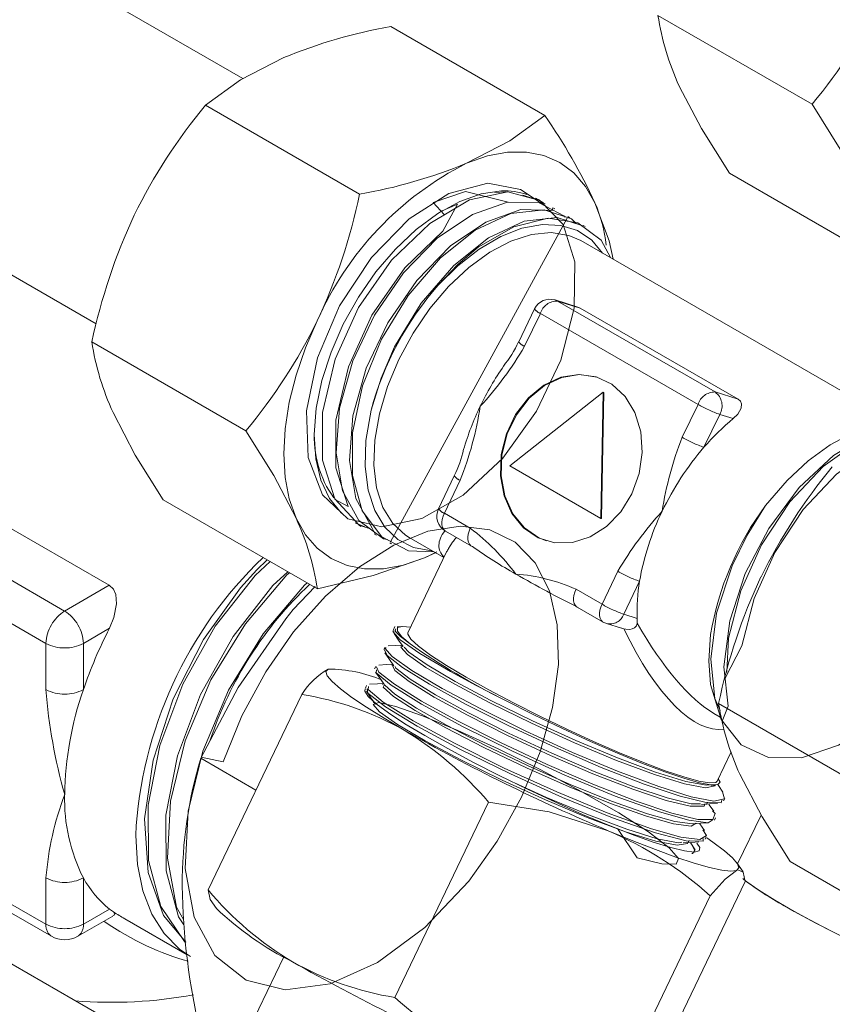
# Model space of a CAD drawing. Header units: millimetres. Extents: x 450 to 25135, y 150 to 17673.
# Tile 320 of 463: x 17303 to 17360, y 12551 to 12620. Entities that reach past the tile are written whole.
import ezdxf

# ---------------------------------------------------------------- set-up
doc = ezdxf.new("R2010")
doc.units = ezdxf.units.MM
doc.linetypes.add('SLD-Centrada-doble', pattern=[12.7, 6.35, -1.27, 1.27, -1.27, 1.27, -1.27])
doc.linetypes.add('SLD-Continua', pattern=[0])
doc.layers.add('COTAS', color=1, linetype='SLD-Continua')

msp = doc.modelspace()

# ---------------------------------------------------------------- linework, layer by layer
at = {"color": 7, "linetype": 'SLD-Continua', "lineweight": 18, "ltscale": 30}
for p, q in [((17319.054, 12615.884), (15764.696, 13512.975)), ((15754.698, 13495.653), (17308.787, 12598.718)), ((17355.299, 12564.357), (17353.655, 12560.933)), ((17321.913, 12554.438), (17313.901, 12537.753))]:
    msp.add_line(p, q, dxfattribs=at)
at = {"color": 7, "linetype": 'SLD-Continua', "lineweight": 18, "ltscale": 30, "flags": 128}
for points in [[(17371.528, 12551.949), (17371.527, 12551.948), (17371.276, 12551.845), (17370.707, 12551.903), (17369.843, 12552.119), (17368.714, 12552.485), (17367.36, 12552.988), (17365.832, 12553.61), (17364.183, 12554.329), (17362.474, 12555.118), (17360.767, 12555.949), (17359.123, 12556.792), (17357.601, 12557.616), (17356.256, 12558.392), (17355.138, 12559.091), (17354.287, 12559.689), (17354.077, 12559.854)], [(17371.527, 12551.949), (17371.442, 12551.877), (17371.03, 12551.854), (17370.31, 12551.992), (17369.309, 12552.284), (17368.062, 12552.721), (17366.615, 12553.286), (17365.019, 12553.959), (17363.333, 12554.716), (17361.617, 12555.53), (17359.933, 12556.371), (17358.343, 12557.208), (17356.903, 12558.012)]]:
    msp.add_lwpolyline(points, dxfattribs=at)
at = {"color": 7, "linetype": 'SLD-Continua', "lineweight": 18, "ltscale": 900}
msp.add_arc((17367.512, 12577.337), 22.046, 232.22542, 241.2343, dxfattribs=at)
at = {"layer": 'COTAS', "linetype": 'SLD-Continua', "lineweight": 18, "ltscale": 30}
for p, q in [((17348.079, 12620.313), (17358.857, 12614.092)), ((17329.386, 12619.525), (17340.164, 12613.304)), ((17316.434, 12614.019), (17327.212, 12607.798)), ((17353.079, 12609.259), (17363.856, 12603.039)), ((17337.434, 12607.963), (17336.659, 12607.907)), ((17339.623, 12607.395), (17338.617, 12607.74)), ((17339.796, 12607.377), (17339.72, 12607.421)), ((17340.856, 12606.765), (17340.724, 12606.841)), ((17341.917, 12606.153), (17341.784, 12606.229)), ((17341.726, 12606.125), (17329.369, 12583.485)), ((17342.977, 12605.541), (17342.845, 12605.617)), ((17365.006, 12591.673), (17342.685, 12604.555)), ((17342.473, 12599.905), (17340.88, 12600.397)), ((17339.444, 12599.77), (17338.338, 12597.467)), ((17342.473, 12599.904), (17342.649, 12599.83)), ((17353.679, 12593.463), (17342.649, 12599.83)), ((17308.481, 12597.459), (17319.259, 12591.239)), ((17344.248, 12593.941), (17337.71, 12588.792)), ((17344.074, 12585.119), (17344.248, 12593.941)), ((17344.13, 12585.101), (17344.304, 12593.924)), ((17344.304, 12593.924), (17344.248, 12593.941)), ((17309.702, 12580.433), (17292.696, 12590.248)), ((17337.71, 12588.792), (17344.074, 12585.119)), ((17333.835, 12588.09), (17332.729, 12585.787)), ((17313.481, 12586.405), (17324.258, 12580.185)), ((17344.13, 12585.101), (17344.074, 12585.119)), ((17327.197, 12584.629), (17327.329, 12584.552)), ((17333.211, 12584.228), (17335.028, 12583.18)), ((17328.257, 12584.017), (17328.39, 12583.94)), ((17330.688, 12583.768), (17333.11, 12582.371)), ((17329.318, 12583.405), (17329.45, 12583.328)), ((17335.111, 12583.144), (17335.028, 12583.18)), ((17333.3, 12582.767), (17330.586, 12577.116)), ((17332.558, 12582.735), (17331.745, 12582.355)), ((17342.425, 12578.911), (17344.242, 12577.862)), ((17346.633, 12578.12), (17346.622, 12577.785)), ((17329.685, 12577.549), (17329.555, 12577.279)), ((17330.16, 12577.559), (17329.849, 12577.538)), ((17344.487, 12577.755), (17345.538, 12577.43)), ((17345.696, 12577.388), (17345.542, 12577.441)), ((17328.99, 12576.103), (17328.909, 12575.934)), ((17330.156, 12576.281), (17330.11, 12576.184)), ((17328.344, 12574.758), (17328.263, 12574.59)), ((17329.511, 12574.937), (17329.464, 12574.84)), ((17327.698, 12573.413), (17327.618, 12573.245)), ((17328.865, 12573.592), (17328.818, 12573.494)), ((17316.61, 12559.13), (17323.171, 12572.792)), ((17328.207, 12572.223), (17328.158, 12572.219)), ((17363.1, 12565.936), (17352.322, 12572.156)), ((17351.998, 12571.469), (17352.439, 12571.215)), ((17319.959, 12566.103), (17316.096, 12568.333)), ((17352.22, 12566.726), (17353.212, 12568.79)), ((17351.783, 12566.439), (17352.078, 12566.458)), ((17329.674, 12551.591), (17336.235, 12565.252)), ((17351.468, 12565.1), (17351.549, 12565.269)), ((17352.669, 12565.351), (17352.75, 12565.519)), ((17350.824, 12563.76), (17350.83, 12563.772)), ((17352.024, 12564.006), (17352.104, 12564.174)), ((17351.378, 12562.662), (17351.459, 12562.83)), ((17350.177, 12562.412), (17350.258, 12562.58)), ((17354.036, 12560.388), (17353.604, 12561.007)), ((17368.099, 12554.882), (17357.321, 12561.103)), ((17347.626, 12546.043), (17354.187, 12559.704)), ((17345.182, 12545.047), (17351.743, 12558.708)), ((17316.765, 12558.441), (17317.193, 12557.828)), ((17309.264, 12550.238), (17297.004, 12557.314)), ((17302.856, 12557.495), (17305.657, 12555.879)), ((17309.722, 12557.783), (17309.996, 12557.577)), ((17307.506, 12555.879), (17309.957, 12557.293)), ((17310.782, 12557.106), (17315.159, 12554.58))]:
    msp.add_line(p, q, dxfattribs=at)
at = {"layer": 'COTAS', "linetype": 'SLD-Centrada-doble', "lineweight": 18, "ltscale": 30}
for p, q in [((17341.043, 12600.326), (17340.88, 12600.397)), ((17341.043, 12600.326), (17352.074, 12593.96)), ((17342.649, 12599.83), (17341.043, 12600.326)), ((17339.853, 12599.458), (17338.747, 12597.155)), ((17350.884, 12593.092), (17339.853, 12599.458)), ((17352.074, 12593.96), (17353.679, 12593.463)), ((17349.778, 12590.789), (17350.884, 12593.092)), ((17352.406, 12592.394), (17351.3, 12590.091)), ((17353.348, 12592.103), (17352.406, 12592.394)), ((17289.575, 12588.447), (17306.581, 12578.632)), ((17334.244, 12587.779), (17333.138, 12585.476)), ((17305.273, 12576.366), (17288.267, 12586.181)), ((17333.138, 12585.476), (17334.955, 12584.427)), ((17344.169, 12579.109), (17345.275, 12581.412)), ((17306.581, 12578.632), (17309.702, 12580.433)), ((17342.352, 12580.158), (17344.169, 12579.109)), ((17346.796, 12580.715), (17345.69, 12578.412)), ((17345.69, 12578.412), (17346.633, 12578.12)), ((17309.722, 12577.424), (17307.89, 12576.366)), ((17305.273, 12573.131), (17305.273, 12576.366)), ((17307.89, 12576.366), (17307.89, 12573.131)), ((17305.273, 12556.726), (17305.273, 12559.961)), ((17307.89, 12559.961), (17307.89, 12556.726)), ((17302.472, 12558.342), (17305.273, 12556.726)), ((17307.89, 12556.726), (17309.722, 12557.783))]:
    msp.add_line(p, q, dxfattribs=at)
at = {"layer": 'COTAS', "linetype": 'SLD-Continua', "lineweight": 18, "ltscale": 30, "flags": 128}
for points in [[(17316.434, 12614.019), (17318.874, 12615.79), (17321.9, 12617.355)], [(17353.079, 12609.259), (17351.121, 12612.39), (17349.568, 12615.369)], [(17358.857, 12614.092), (17360.815, 12610.961), (17362.367, 12607.982)], [(17340.164, 12613.304), (17337.724, 12611.532), (17334.698, 12609.968)], [(17334.698, 12609.968), (17336.15, 12610.472), (17337.551, 12610.732), (17338.878, 12610.742), (17340.109, 12610.503), (17341.222, 12610.018), (17342.197, 12609.296), (17343.02, 12608.349), (17343.674, 12607.194)], [(17340.188, 12606.978), (17338.475, 12608.127), (17336.179, 12608.56), (17333.458, 12607.844), (17330.679, 12606.071), (17328.036, 12603.366), (17325.816, 12599.992), (17324.269, 12596.351), (17323.499, 12592.648), (17323.616, 12589.384), (17324.607, 12586.773), (17326.396, 12585.093), (17328.758, 12584.525), (17331.569, 12585.099), (17334.457, 12586.746), (17337.221, 12589.33), (17339.589, 12592.611), (17341.286, 12596.179), (17342.223, 12599.83), (17342.27, 12603.077), (17341.444, 12605.678), (17339.811, 12607.368), (17337.587, 12607.955), (17334.905, 12607.398), (17332.114, 12605.757), (17329.443, 12603.175), (17327.144, 12599.865), (17325.501, 12596.253), (17324.613, 12592.53), (17324.61, 12589.182), (17325.48, 12586.472), (17327.173, 12584.647), (17327.809, 12584.426)], [(17337.148, 12608.027), (17335.716, 12607.819), (17334.214, 12607.288), (17332.685, 12606.45), (17331.17, 12605.326), (17329.713, 12603.949), (17328.352, 12602.356), (17327.127, 12600.591), (17326.07, 12598.704), (17325.211, 12596.746), (17324.574, 12594.773), (17324.177, 12592.837), (17324.03, 12590.994), (17324.138, 12589.294), (17324.497, 12587.784), (17325.097, 12586.506), (17325.923, 12585.495), (17325.938, 12585.481)], [(17337.606, 12607.231), (17334.626, 12607.989), (17332.354, 12607.216), (17333.127, 12606.386)], [(17334.062, 12607.101), (17333.042, 12605.221), (17330.371, 12602.639), (17328.072, 12599.329), (17326.429, 12595.717), (17325.541, 12591.994), (17325.538, 12588.646), (17326.408, 12585.936), (17325.453, 12586.455)], [(17341.593, 12606.195), (17341.539, 12606.272), (17339.762, 12607.204), (17337.565, 12607.253), (17335.101, 12606.386), (17332.641, 12604.714), (17330.289, 12602.304), (17328.258, 12599.345), (17326.746, 12596.151), (17325.814, 12592.828), (17325.571, 12589.7), (17326.021, 12587.049), (17327.16, 12584.969), (17328.882, 12583.694), (17329.153, 12583.645)], [(17332.677, 12606.439), (17332.988, 12606.636), (17334.062, 12607.101)], [(17339.516, 12607.531), (17340.03, 12607.224), (17340.181, 12607.114)], [(17344.949, 12603.248), (17344.672, 12604.535), (17343.674, 12607.194)], [(17340.722, 12606.837), (17340.69, 12606.668), (17338.494, 12606.717), (17336.029, 12605.851), (17333.569, 12604.178), (17331.217, 12601.769), (17329.186, 12598.81), (17327.675, 12595.616), (17326.742, 12592.292), (17326.499, 12589.164), (17326.949, 12586.514), (17328.088, 12584.434), (17328.274, 12584.051)], [(17342.364, 12605.742), (17342.035, 12606.082), (17340.11, 12606.711), (17337.791, 12606.443), (17335.299, 12605.278), (17332.87, 12603.349), (17330.599, 12600.716), (17328.733, 12597.645), (17327.413, 12594.393), (17326.71, 12591.094), (17326.71, 12588.116), (17327.399, 12585.641), (17328.759, 12583.817), (17330.635, 12582.849), (17332.396, 12582.783)], [(17342.831, 12605.589), (17341.038, 12606.175), (17338.719, 12605.907), (17336.227, 12604.742), (17333.798, 12602.814), (17331.527, 12600.18), (17329.661, 12597.11), (17328.709, 12594.932), (17328.015, 12592.682)], [(17344.752, 12603.362), (17344.113, 12604.582), (17342.476, 12605.786), (17340.407, 12606.111), (17337.996, 12605.524), (17335.511, 12604.083), (17334.091, 12602.89), (17332.713, 12601.442)], [(17344.201, 12603.68), (17343.456, 12604.573), (17342.458, 12605.249), (17341.292, 12605.617), (17339.995, 12605.676), (17338.569, 12605.412), (17337.082, 12604.832), (17335.569, 12603.944), (17334.079, 12602.781), (17332.713, 12601.442)], [(17329.955, 12596.242), (17330.954, 12598.078), (17332.127, 12599.795), (17333.439, 12601.341), (17334.85, 12602.669), (17336.316, 12603.738), (17337.794, 12604.517), (17339.238, 12604.98), (17340.605, 12605.115), (17341.852, 12604.918), (17342.685, 12604.555)], [(17322.769, 12585.128), (17322.293, 12586.472), (17322.005, 12587.982), (17321.908, 12589.632), (17322.005, 12591.393), (17322.293, 12593.236), (17322.769, 12595.129), (17323.424, 12597.04), (17324.246, 12598.935)], [(17330.688, 12583.768), (17330.43, 12583.93), (17329.53, 12584.766), (17328.847, 12585.887), (17328.402, 12587.259), (17328.209, 12588.842), (17328.274, 12590.585), (17328.594, 12592.438), (17329.16, 12594.343), (17329.955, 12596.242)], [(17346.253, 12586.835), (17346.762, 12588.25), (17346.973, 12589.729), (17346.872, 12591.18), (17346.465, 12592.513), (17345.778, 12593.642), (17344.855, 12594.497), (17343.753, 12595.025), (17342.541, 12595.193), (17341.296, 12594.988), (17340.097, 12594.426), (17339.017, 12593.54), (17338.125, 12592.387), (17337.478, 12591.039), (17337.115, 12589.581), (17337.06, 12588.104), (17337.316, 12586.701), (17337.867, 12585.46), (17338.679, 12584.46), (17339.7, 12583.763), (17340.865, 12583.413), (17342.103, 12583.431), (17343.336, 12583.817), (17344.484, 12584.547), (17345.478, 12585.575), (17346.253, 12586.835)], [(17343.838, 12594.999), (17343.809, 12595.008), (17342.597, 12595.175), (17341.353, 12594.971), (17340.153, 12594.409), (17339.073, 12593.523), (17338.181, 12592.37), (17337.534, 12591.022), (17337.171, 12589.563), (17337.116, 12588.086), (17337.372, 12586.684), (17337.924, 12585.443), (17338.735, 12584.443), (17339.756, 12583.746), (17340.295, 12583.534)], [(17353.679, 12593.463), (17353.854, 12593.311), (17353.931, 12593.127), (17353.903, 12592.83), (17353.665, 12592.417), (17353.348, 12592.103)], [(17313.481, 12586.405), (17311.523, 12589.536), (17309.97, 12592.515)], [(17328.015, 12592.682), (17327.656, 12590.558), (17327.601, 12588.744), (17327.805, 12587.094), (17328.268, 12585.666), (17328.974, 12584.494), (17329.883, 12583.633), (17330.979, 12583.074), (17332.236, 12582.841), (17332.289, 12582.844)], [(17319.259, 12591.239), (17321.217, 12588.108), (17322.769, 12585.128)], [(17352.58, 12570.933), (17352.987, 12571.972), (17352.699, 12574.74), (17353.11, 12577.948), (17354.19, 12581.262), (17355.83, 12584.415), (17357.961, 12587.273), (17360.348, 12589.513), (17362.828, 12591.009), (17365.253, 12591.663), (17367.353, 12591.403), (17369.025, 12590.262), (17370.127, 12588.303), (17370.55, 12585.75), (17370.276, 12582.713), (17369.307, 12579.447), (17367.756, 12576.289), (17365.67, 12573.352), (17363.241, 12570.935), (17360.699, 12569.247), (17358.128, 12568.356), (17355.802, 12568.376), (17353.895, 12569.28), (17352.49, 12571.046), (17351.75, 12573.484), (17351.636, 12575.15), (17351.764, 12576.985), (17351.764, 12576.985)], [(17352.783, 12573.938), (17353.948, 12576.197), (17354.81, 12579.517), (17356.261, 12582.73), (17358.243, 12585.729), (17360.573, 12588.212), (17363.023, 12589.966), (17365.5, 12590.929), (17364.697, 12591.513)], [(17352.893, 12574.365), (17353.02, 12576.732), (17353.882, 12580.053), (17355.333, 12583.265), (17357.315, 12586.265), (17359.645, 12588.748), (17362.095, 12590.502), (17364.572, 12591.465), (17364.605, 12591.465)], [(17355.607, 12586.01), (17357.116, 12587.777), (17358.593, 12589.152), (17360.124, 12590.266), (17361.662, 12591.076), (17363.165, 12591.565), (17364.56, 12591.715), (17365.049, 12591.647)], [(17352.423, 12571.675), (17352.059, 12572.507), (17351.771, 12575.276), (17352.182, 12578.484), (17353.262, 12581.798), (17354.31, 12583.945), (17355.607, 12586.01)], [(17331.745, 12582.355), (17330.293, 12581.85), (17328.892, 12581.591), (17327.565, 12581.581), (17326.334, 12581.82), (17325.222, 12582.305), (17324.246, 12583.027), (17323.424, 12583.973), (17322.769, 12585.128)], [(17316.139, 12568.414), (17317.677, 12568.081), (17318.972, 12571.296), (17320.642, 12574.373), (17322.599, 12577.175), (17324.82, 12579.673), (17327.195, 12581.73), (17329.597, 12583.25), (17331.992, 12584.218), (17334.275, 12584.579), (17336.318, 12584.32), (17338.083, 12583.458), (17339.502, 12582.008), (17340.497, 12580.052), (17341.04, 12577.666), (17341.114, 12574.893), (17340.706, 12571.884), (17339.845, 12568.775), (17338.535, 12565.605), (17336.837, 12562.542), (17334.844, 12559.74), (17331.773, 12556.479), (17328.467, 12554.03), (17325.153, 12552.551), (17321.994, 12552.13), (17319.274, 12552.8), (17317.094, 12554.538), (17315.647, 12557.201), (17315.005, 12560.628), (17315.212, 12564.619), (17316.241, 12568.831), (17318.044, 12573.098), (17320.459, 12577.029), (17323.358, 12580.442), (17323.545, 12580.597)], [(17326.899, 12584.806), (17326.951, 12584.78), (17327.587, 12584.521)], [(17318.874, 12580.262), (17320.012, 12581.506), (17320.734, 12582.219)], [(17324.258, 12580.185), (17328.164, 12581.11), (17331.745, 12582.355)], [(17331.745, 12582.355), (17332.2, 12582.554), (17332.612, 12582.775)], [(17315.061, 12555.442), (17314.956, 12555.508), (17313.3, 12557.95), (17312.443, 12561.179), (17312.422, 12565.057), (17313.238, 12569.225), (17314.845, 12573.512), (17317.12, 12577.568), (17319.898, 12581.128), (17320.95, 12582.094)], [(17314.912, 12556.684), (17314.538, 12557.236), (17313.681, 12560.465), (17313.66, 12564.343), (17314.475, 12568.511), (17316.083, 12572.798), (17318.357, 12576.854), (17321.135, 12580.414), (17322.188, 12581.38)], [(17314.884, 12557.042), (17314.41, 12557.915), (17313.768, 12561.342), (17313.975, 12565.333), (17315.003, 12569.545), (17316.807, 12573.812), (17319.222, 12577.744), (17322.121, 12581.156), (17322.307, 12581.311)], [(17309.702, 12580.433), (17309.987, 12580.163), (17310.15, 12579.788), (17310.208, 12579.131), (17310.03, 12578.172), (17309.722, 12577.424)], [(17315.06, 12555.455), (17313.486, 12557.321), (17312.416, 12560.349), (17312.167, 12564.086), (17312.767, 12568.205), (17314.169, 12572.481), (17316.287, 12576.639), (17318.874, 12580.262)], [(17322.049, 12578.096), (17322.572, 12578.733), (17324.096, 12580.344)], [(17316.096, 12568.333), (17318.708, 12573.292), (17322.049, 12578.096)], [(17329.745, 12577.394), (17329.702, 12577.216), (17330.068, 12576.842), (17330.742, 12576.331)], [(17330.77, 12577.499), (17330.209, 12577.56), (17329.871, 12577.473), (17329.857, 12577.228), (17330.161, 12576.835), (17330.742, 12576.331)], [(17346.622, 12577.785), (17346.568, 12577.607), (17346.432, 12577.453), (17346.283, 12577.382), (17346.103, 12577.35), (17345.823, 12577.364), (17345.696, 12577.388)], [(17329.634, 12577.24), (17329.547, 12577.203), (17330.048, 12576.622), (17331.429, 12575.654), (17333.562, 12574.394), (17335.32, 12573.441), (17337.329, 12572.414)], [(17329.62, 12577.05), (17329.937, 12576.595), (17330.249, 12576.148)], [(17330.586, 12577.116), (17330.576, 12577.01), (17330.792, 12576.663), (17331.331, 12576.172), (17332.175, 12575.551), (17333.3, 12574.82), (17334.671, 12574.002), (17336.247, 12573.12), (17337.98, 12572.201), (17339.816, 12571.274), (17341.701, 12570.367), (17343.576, 12569.507), (17345.386, 12568.72), (17347.074, 12568.031), (17348.591, 12567.46), (17349.889, 12567.024), (17350.929, 12566.737), (17351.679, 12566.608), (17352.118, 12566.64), (17352.22, 12566.726)], [(17328.955, 12575.913), (17329.13, 12575.524), (17330.211, 12574.684), (17332.11, 12573.508), (17334.614, 12572.128), (17337.64, 12570.6), (17340.904, 12569.073), (17344.099, 12567.691), (17347.114, 12566.513), (17349.625, 12565.671), (17351.445, 12565.227), (17352.492, 12565.213), (17352.559, 12565.404)], [(17329.069, 12576.064), (17328.982, 12576.027), (17329.483, 12575.446), (17330.864, 12574.477), (17332.997, 12573.217), (17335.691, 12571.779), (17338.841, 12570.231), (17342.099, 12568.745), (17345.257, 12567.422), (17348.135, 12566.347), (17350.409, 12565.641), (17351.985, 12565.339), (17352.726, 12565.481), (17352.584, 12565.984)], [(17330.145, 12576.256), (17329.748, 12576.23), (17329.204, 12576.194)], [(17330.182, 12576.149), (17330.103, 12576.116), (17330.569, 12575.583), (17331.849, 12574.692), (17333.824, 12573.53), (17336.318, 12572.204), (17339.234, 12570.777), (17342.251, 12569.406), (17345.174, 12568.186), (17347.838, 12567.197), (17349.944, 12566.548), (17351.404, 12566.273), (17352.092, 12566.409), (17352.076, 12566.467)], [(17330.339, 12576.107), (17330.65, 12575.751), (17331.93, 12574.86), (17333.905, 12573.698), (17336.399, 12572.372), (17339.315, 12570.945), (17342.331, 12569.575), (17345.255, 12568.355), (17347.919, 12567.365), (17350.025, 12566.716), (17351.484, 12566.442), (17351.695, 12566.483)], [(17328.974, 12575.705), (17329.291, 12575.251), (17329.604, 12574.803)], [(17330.318, 12570.303), (17328.918, 12571.132), (17327.696, 12571.899), (17326.672, 12572.591), (17325.864, 12573.196), (17325.286, 12573.705), (17324.947, 12574.108), (17324.854, 12574.398), (17325.008, 12574.571)], [(17328.4, 12574.524), (17328.366, 12574.311), (17329.424, 12573.436), (17331.531, 12572.125), (17334.406, 12570.554), (17337.899, 12568.82), (17341.561, 12567.15), (17345.093, 12565.688), (17348.187, 12564.573), (17350.247, 12563.99), (17351.584, 12563.822), (17351.949, 12564.043)], [(17328.39, 12574.736), (17328.565, 12574.348), (17329.646, 12573.507), (17331.545, 12572.332), (17334.049, 12570.951), (17337.075, 12569.423), (17340.339, 12567.896), (17343.534, 12566.514), (17346.549, 12565.336), (17349.06, 12564.495), (17350.88, 12564.05), (17351.927, 12564.037), (17352.075, 12564.461), (17351.9, 12564.658)], [(17329.499, 12574.912), (17329.103, 12574.885), (17328.558, 12574.849)], [(17329.508, 12574.819), (17329.67, 12574.465), (17330.673, 12573.692), (17332.432, 12572.609), (17334.75, 12571.336), (17337.552, 12569.927), (17340.573, 12568.519), (17343.53, 12567.245), (17346.322, 12566.16), (17348.647, 12565.386), (17350.332, 12564.979), (17351.303, 12564.971), (17351.366, 12565.149)], [(17329.692, 12574.761), (17329.751, 12574.633), (17330.754, 12573.86), (17332.513, 12572.777), (17334.831, 12571.504), (17337.632, 12570.095), (17340.654, 12568.687), (17343.611, 12567.413), (17346.403, 12566.328), (17348.727, 12565.554), (17350.413, 12565.147), (17351.047, 12565.142)], [(17328.329, 12574.361), (17328.645, 12573.907), (17328.958, 12573.459)], [(17327.594, 12573.186), (17327.571, 12573.016), (17327.815, 12572.648), (17328.378, 12572.137), (17329.242, 12571.499), (17330.385, 12570.751), (17331.775, 12569.914), (17333.373, 12569.011), (17335.135, 12568.067), (17337.012, 12567.107), (17338.952, 12566.16), (17340.902, 12565.25), (17342.807, 12564.404), (17344.615, 12563.644), (17346.276, 12562.992), (17347.743, 12562.465), (17348.976, 12562.079), (17349.941, 12561.843), (17350.612, 12561.765), (17350.969, 12561.847), (17351.002, 12562.085), (17350.792, 12562.389)], [(17327.73, 12573.192), (17327.798, 12572.877), (17329.011, 12571.933), (17331.241, 12570.577), (17334.211, 12568.977), (17337.759, 12567.237), (17341.407, 12565.592), (17344.909, 12564.165), (17347.906, 12563.112), (17350.055, 12562.554), (17351.235, 12562.538), (17351.25, 12562.722)], [(17327.835, 12573.348), (17327.801, 12573.135), (17328.859, 12572.259), (17330.966, 12570.949), (17333.841, 12569.378), (17337.334, 12567.644), (17340.996, 12565.974), (17344.528, 12564.511), (17347.622, 12563.397), (17349.682, 12562.814), (17351.019, 12562.646), (17351.48, 12562.924), (17351.228, 12563.326)], [(17328.853, 12573.567), (17328.458, 12573.541), (17327.912, 12573.505)], [(17328.921, 12573.444), (17328.87, 12573.302), (17329.588, 12572.654), (17331.104, 12571.666), (17333.246, 12570.45), (17335.896, 12569.078), (17338.881, 12567.65), (17341.87, 12566.325), (17344.75, 12565.161), (17347.268, 12564.268), (17349.175, 12563.733), (17350.414, 12563.582), (17350.758, 12563.792)], [(17328.966, 12573.456), (17329.669, 12572.822), (17331.185, 12571.834), (17333.327, 12570.618), (17335.977, 12569.246), (17338.961, 12567.819), (17341.951, 12566.493), (17344.83, 12565.329), (17347.348, 12564.436), (17349.256, 12563.901), (17350.492, 12563.75)], [(17327.683, 12573.016), (17327.999, 12572.563), (17328.312, 12572.114)], [(17345.245, 12563.406), (17346.636, 12561.374), (17348.346, 12560.954), (17349.345, 12560.931), (17349.515, 12561.313), (17348.867, 12562.07), (17347.423, 12563.175), (17345.347, 12564.505), (17342.762, 12565.992), (17339.839, 12567.542), (17336.904, 12568.985), (17334.078, 12570.273), (17331.609, 12571.293), (17329.744, 12571.949), (17328.55, 12572.228), (17328.165, 12572.095), (17328.601, 12571.575), (17329.852, 12570.696), (17331.806, 12569.542), (17334.281, 12568.222), (17337.187, 12566.795), (17340.206, 12565.42), (17343.133, 12564.194), (17345.812, 12563.194), (17347.942, 12562.532), (17349.426, 12562.243), (17350.144, 12562.364), (17350.128, 12562.434)], [(17337.329, 12572.414), (17339.439, 12571.351), (17341.408, 12570.405), (17343.366, 12569.508), (17345.249, 12568.689), (17347.009, 12567.969), (17348.559, 12567.383), (17349.899, 12566.929), (17350.984, 12566.622), (17351.783, 12566.472), (17352.258, 12566.484), (17352.423, 12566.651), (17352.302, 12566.897)], [(17357.321, 12561.103), (17355.363, 12564.234), (17353.811, 12567.213)], [(17338.035, 12566.614), (17340.287, 12565.588), (17343.214, 12564.362), (17345.893, 12563.362), (17348.022, 12562.7), (17349.507, 12562.411), (17349.753, 12562.452)], [(17352.626, 12565.965), (17352.307, 12566.422), (17352.261, 12566.487)], [(17336.235, 12565.252), (17340.48, 12564.579), (17344.604, 12563.261)], [(17351.137, 12565.094), (17351.693, 12565.131), (17352.235, 12565.167)], [(17351.98, 12564.621), (17351.661, 12565.077), (17351.627, 12565.127)], [(17350.492, 12563.75), (17351.046, 12563.787), (17351.589, 12563.823)], [(17351.334, 12563.276), (17351.016, 12563.732), (17350.981, 12563.782)], [(17315.383, 12554.451), (17314.609, 12554.979), (17313.537, 12556.065), (17312.68, 12557.432), (17312.056, 12559.052), (17311.676, 12560.895), (17311.549, 12562.924)], [(17353.58, 12560.487), (17353.181, 12560.435), (17352.545, 12560.504), (17351.683, 12560.693), (17350.608, 12561), (17349.339, 12561.417), (17347.899, 12561.94), (17346.312, 12562.558), (17344.604, 12563.261)], [(17349.846, 12562.405), (17350.399, 12562.442), (17350.943, 12562.478)], [(17350.689, 12561.932), (17350.371, 12562.387), (17350.335, 12562.438)], [(17350.495, 12562.188), (17350.648, 12561.875), (17350.498, 12561.669), (17350.459, 12561.665)], [(17351.491, 12562.763), (17351.916, 12562.468), (17352.724, 12561.862), (17353.302, 12561.353), (17353.641, 12560.951), (17353.734, 12560.66), (17353.58, 12560.487)], [(17351.743, 12558.708), (17352.788, 12559.882), (17353.58, 12560.487)], [(17353.58, 12560.487), (17353.663, 12560.516), (17354.049, 12560.367), (17354.187, 12559.704)], [(17316.61, 12559.13), (17316.762, 12558.445), (17316.769, 12558.444)], [(17309.996, 12557.577), (17310.085, 12557.473), (17310.041, 12557.353), (17309.954, 12557.298)]]:
    msp.add_lwpolyline(points, dxfattribs=at)
at = {"layer": 'COTAS', "linetype": 'SLD-Centrada-doble', "lineweight": 18, "ltscale": 30, "flags": 128}
for points in [[(17333.211, 12584.228), (17333.173, 12584.253), (17333.076, 12584.354), (17333.007, 12584.489), (17332.97, 12584.654), (17332.964, 12584.843), (17332.991, 12585.048), (17333.05, 12585.262), (17333.138, 12585.476)], [(17335.028, 12583.18), (17334.99, 12583.205), (17334.893, 12583.305), (17334.824, 12583.44), (17334.786, 12583.606), (17334.781, 12583.795), (17334.808, 12584), (17334.867, 12584.213), (17334.955, 12584.427)], [(17342.352, 12580.158), (17342.264, 12579.944), (17342.205, 12579.73), (17342.178, 12579.525), (17342.184, 12579.336), (17342.222, 12579.171), (17342.29, 12579.036), (17342.387, 12578.936), (17342.425, 12578.911)], [(17344.169, 12579.109), (17344.081, 12578.896), (17344.022, 12578.682), (17343.995, 12578.477), (17344.001, 12578.288), (17344.038, 12578.123), (17344.107, 12577.987), (17344.204, 12577.887), (17344.242, 12577.862)]]:
    msp.add_lwpolyline(points, dxfattribs=at)
at = {"layer": 'COTAS', "linetype": 'SLD-Continua', "lineweight": 18, "ltscale": 900}
for centre, radius, start, end in [((17328.811, 12639.024), 39.043, 320.31468, 333.8044), ((17366.265, 12623.095), 18.397, 188.69731, 204.83023), ((17335.606, 12584.064), 36.002, 99.94814, 112.37731), ((17345.669, 12589.612), 38.083, 140.14395, 153.97514), ((17306.078, 12589.659), 41.484, 25.00478, 34.74889), ((17344.902, 12589.834), 22.572, 116.87439, 156.22015), ((17320.992, 12643.259), 36.002, 279.94814, 292.37731), ((17287.852, 12616.042), 40.214, 334.82463, 348.17109), ((17337.359, 12603.04), 4.991, 71.84353, 92.41703), ((17334.277, 12603.146), 10.232, 6.12481, 23.30728), ((17349.019, 12588.821), 41.448, 155.02419, 167.97153), ((17349.056, 12587.038), 21.785, 138.60948, 164.98514), ((17340.526, 12599.25), 1.2, 72.8265, 154.34734), ((17289.213, 12616.17), 39.043, 320.31468, 333.8044), ((17326.667, 12600.241), 18.397, 188.69731, 204.83023), ((17331.782, 12600.341), 7.141, 320.2174, 336.34272), ((17354.305, 12583.993), 20.699, 145.29773, 154.33932), ((17352.946, 12584.605), 19.21, 154.22978, 163.90679), ((17364.153, 12579.048), 16.946, 129.61316, 139.33298), ((17331.164, 12590.759), 7.123, 175.60465, 216.20013), ((17327.768, 12591.299), 6.849, 332.14294, 348.64604), ((17366.766, 12576.8), 20.392, 139.32513, 154.40159), ((17390.321, 12563.785), 39.043, 140.31468, 153.8044), ((17333.811, 12585.268), 1.2, 154.34734, 240.00881), ((17364.669, 12577.656), 18.133, 153.97738, 170.28809), ((17372.411, 12573.522), 20.936, 143.38435, 170.47892), ((17306.072, 12577.403), 18.397, 8.69731, 24.83023), ((17354.211, 12609.798), 32.791, 234.37589, 240.64623), ((17340.472, 12561.453), 28.96, 133.72704, 177.08776), ((17381.695, 12657.253), 87.628, 240.19306, 243.43655), ((17391.681, 12563.913), 40.214, 154.82463, 168.17109), ((17341.863, 12561.264), 26.447, 133.33723, 161.61979), ((17359.205, 12578.632), 12.582, 170.4736, 182.33222), ((17336.877, 12563.294), 30.611, 152.51151, 161.25517), ((17344.842, 12578.901), 1.2, 240.00881, 252.8265), ((17360.679, 12619.186), 52.276, 235.06347, 243.47093), ((17327.715, 12569.938), 5.366, 120.29322, 147.86382), ((17324.971, 12564.758), 9.813, 67.09594, 89.78386), ((17329.823, 12565.436), 23.244, 160.66603, 179.12443), ((17319.793, 12551.585), 21.474, 60.64996, 80.94857), ((17370.508, 12574.938), 18.397, 188.69731, 204.83023), ((17397.858, 12689.31), 136.836, 240.42394, 247.09668), ((17317.858, 12549.715), 24.065, 40.21314, 58.81647), ((17346.121, 12559.421), 31.32, 163.4682, 180.01149), ((17318.645, 12565.436), 12.069, 178.31279, 206.97899), ((17334.192, 12539.063), 26.343, 48.22396, 66.71961), ((17314.057, 12563.292), 7.01, 208.37135, 231.79296), ((17362.978, 12560.118), 48.182, 180.83639, 193.33898), ((17334.424, 12574.008), 23.209, 219.86695, 239.16266), ((17332.224, 12573.547), 21.748, 226.28069, 243.52126), ((17306.581, 12557.481), 1.85, 240.00881, 299.99119), ((17333.262, 12573.401), 22.103, 240.94164, 260.65689), ((17390.066, 12673.086), 136.836, 240.42394, 247.09668), ((17309.857, 12582.586), 31.33, 265.36081, 280.55395), ((17347.224, 12571.236), 26.343, 228.22396, 246.71961)]:
    msp.add_arc(centre, radius, start, end, dxfattribs=at)
at = {"layer": 'COTAS', "linetype": 'SLD-Centrada-doble', "lineweight": 18, "ltscale": 900}
for centre, radius, start, end in [((17341.035, 12599.086), 1.24, 89.66613, 162.53229), ((17340.219, 12600.362), 0.975, 217.39874, 247.96045), ((17339.098, 12598.036), 0.948, 216.78661, 248.25655), ((17317.776, 12609.396), 24.282, 317.38987, 329.72869), ((17352.066, 12592.72), 1.24, 89.66613, 162.53229), ((17351.36, 12592.99), 1.204, 330.32208, 53.62607), ((17312.5, 12596.45), 23.409, 338.25912, 351.41905), ((17355.362, 12600.85), 8.958, 240.00494, 250.72821), ((17371.522, 12582.118), 23.409, 158.25912, 171.41905), ((17354.256, 12598.547), 8.958, 240.00494, 250.72821), ((17334.512, 12588.551), 0.817, 214.19234, 250.8396), ((17333.42, 12586.27), 0.843, 214.94062, 250.41857), ((17366.246, 12569.172), 24.282, 137.38987, 149.72869), ((17325.3, 12571.675), 15.995, 36.62464, 52.87079), ((17349.753, 12589.17), 8.958, 240.00494, 250.72821), ((17337.238, 12568.721), 12.529, 65.90777, 85.88495), ((17348.647, 12586.867), 8.958, 240.00494, 250.72821), ((17308.113, 12576.237), 2.843, 122.60229, 177.39771), ((17305.05, 12576.237), 2.843, 2.60229, 57.39771), ((17344.714, 12578.77), 1.041, 257.44492, 339.82557), ((17306.581, 12578.892), 2.844, 242.61604, 297.38396), ((17342.177, 12575.921), 37.009, 184.3234, 195.88614), ((17306.581, 12575.657), 2.844, 242.61604, 297.38396), ((17326.46, 12558.269), 21.254, 159.27321, 175.43501), ((17306.581, 12562.486), 2.844, 242.61604, 297.38396), ((17306.154, 12556.614), 0.887, 172.74484, 235.94772), ((17306.581, 12559.251), 2.844, 242.61604, 297.38396), ((17307.009, 12556.614), 0.887, 304.05228, 7.25516)]:
    msp.add_arc(centre, radius, start, end, dxfattribs=at)
for centre, major_axis, ratio, start_param, end_param in [((17348.743, 12587.203), (15.952, 4.254), 0.243267, 2.848517, 3.293221), ((17348.743, 12587.203), (15.603, 5.838), 0.274383, 2.695121, 2.863229), ((17348.743, 12587.203), (-4.156, 16.792), 0.356836, 2.104219, 3.108792), ((17348.743, 12587.203), (-5.691, 16.16), 0.340658, 2.06847, 2.7634), ((17309.852, 12579.003), (-12.797, 24.325), 0.549213, 2.34881, 2.672266)]:
    msp.add_ellipse(centre, major_axis=major_axis, ratio=ratio, start_param=start_param, end_param=end_param, dxfattribs=at)
at = {"layer": 'COTAS', "linetype": 'SLD-Continua', "lineweight": 18, "ltscale": 900}
msp.add_ellipse((17309.852, 12579.003), major_axis=(-14.671, 23.243), ratio=0.549214, start_param=2.294277, end_param=2.334708, dxfattribs=at)

doc.saveas('drawing.dxf')
